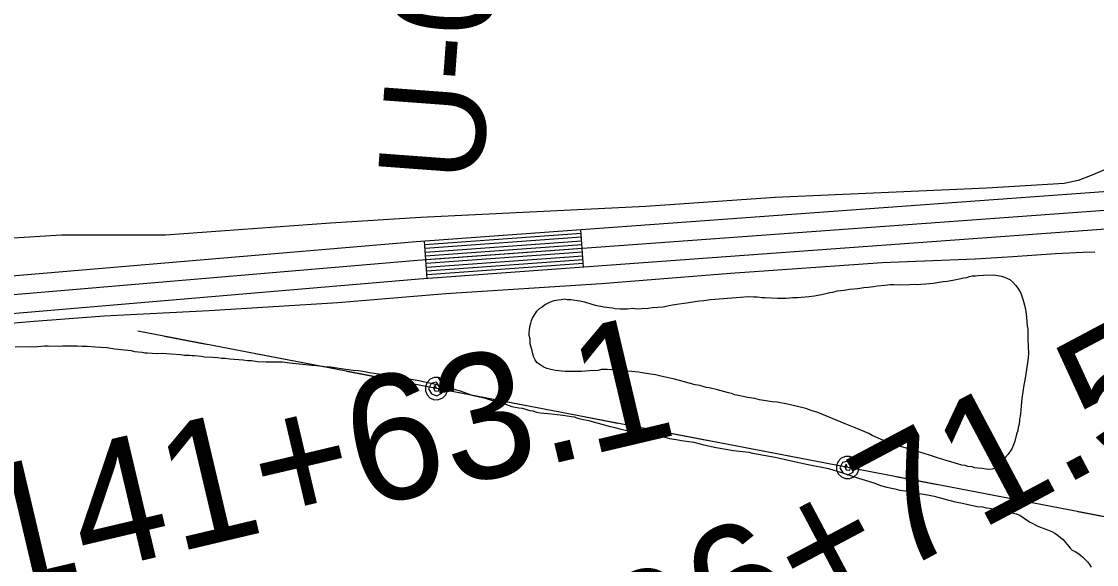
# Model space of a CAD drawing. Extents: x 3683402 to 3721514, y 487807 to 513565.
# Drawn here: x 3716057 to 3716914, y 506822 to 507255 of the extents above; entities that cross this region are included whole.
import ezdxf

# ---------------------------------------------------------------- set-up
doc = ezdxf.new("R2010")
doc.units = 0
for name, color, linetype in [('V-RIVR-RANG-IDEN', 7, 'Continuous'), ('V-ROAD-CNTR', 7, 'Continuous'), ('V-SITE-VEGE', 7, 'Continuous'), ('V-SURV-IDEN', 7, 'Continuous'), ('V-TOPO-SHOR', 7, 'Continuous'), ('V-UTIL-LINE', 7, 'Continuous')]:
    doc.layers.add(name, color=color, linetype=linetype)

msp = doc.modelspace()

# ---------------------------------------------------------------- linework, layer by layer
at = {"layer": 'V-ROAD-CNTR'}
for p, q in [((3716505.3, 507059.31), (3716503.12, 507089.23)), ((3716380.63, 507050.23), (3716378.45, 507080.15))]:
    msp.add_line(p, q, dxfattribs=at)
for points in [[(3717052.7, 507124.88), (3716920.17, 507119.59), (3716371.72, 507079.66), (3716017.57, 507049.45)], [(3718411.84, 506909.46), (3718099.97, 506955.22), (3717308.04, 507087.85), (3717209.77, 507103.91), (3717186.11, 507107.88), (3717168.01, 507108.73), (3717152.5, 507109.73), (3717136.72, 507110.47), (3717118.6, 507111.07), (3717095.31, 507111.92), (3717069.58, 507110.54), (3716921.01, 507104.61), (3716372.9, 507064.71), (3716019.16, 507034.53)], [(3718409.67, 506894.62), (3718097.64, 506940.4), (3717305.6, 507073.05), (3717207.32, 507089.11), (3717184.51, 507092.94), (3717167.17, 507093.76), (3717151.66, 507094.75), (3717136.12, 507095.49), (3717118.08, 507096.08), (3717095.44, 507096.9), (3717070.28, 507095.56), (3716921.86, 507089.63), (3716374.08, 507049.75), (3716020.76, 507019.61)], [(3716503.34, 507086.23), (3716378.67, 507077.16)], [(3716503.55, 507083.24), (3716378.88, 507074.17)], [(3716503.77, 507080.25), (3716379.1, 507071.17)], [(3716503.99, 507077.26), (3716379.32, 507068.18)], [(3716504.21, 507074.27), (3716379.54, 507065.19)], [(3716504.42, 507071.27), (3716379.76, 507062.2)], [(3716504.64, 507068.28), (3716379.97, 507059.21)], [(3716504.86, 507065.29), (3716380.19, 507056.21)], [(3716505.08, 507062.3), (3716380.41, 507053.22)]]:
    msp.add_lwpolyline(points, dxfattribs=at)
at = {"layer": 'V-SITE-VEGE'}
for p, q in [((3716924.53, 507138.66), (3716911.66, 507133.07)), ((3716899.98, 507128.42), (3716888.65, 507126.11)), ((3716911.66, 507133.07), (3716899.98, 507128.42)), ((3716826.96, 507122.31), (3716658.14, 507114.96)), ((3716888.65, 507126.11), (3716826.96, 507122.31)), ((3716658.14, 507114.96), (3716554.91, 507107.69)), ((3716554.91, 507107.69), (3716375.48, 507098.97)), ((3716303.37, 507094.4), (3716171.87, 507085.01)), ((3716375.48, 507098.97), (3716303.37, 507094.4)), ((3716088.72, 507085.04), (3716007.86, 507079.86)), ((3716171.87, 507085.01), (3716088.72, 507085.04))]:
    msp.add_line(p, q, dxfattribs=at)
for points in [[(3716752.86, 507045.56), (3716757.04, 507045.4), (3716765.17, 507045.53), (3716769.12, 507045.83), (3716771.44, 507045.64), (3716774.22, 507045.91), (3716778.4, 507045.98), (3716784.2, 507046.54), (3716792.08, 507047.83), (3716795.33, 507048.12), (3716799.96, 507048.89), (3716802.51, 507049.4), (3716805.05, 507050.14), (3716808.75, 507050.89), (3716811.08, 507051.16), (3716813.16, 507051.89), (3716815.23, 507052.39), (3716818.02, 507052.44), (3716820.11, 507052.71), (3716824.29, 507053.01), (3716832.18, 507053.14), (3716838.7, 507052.31), (3716841.04, 507051.42), (3716845.25, 507049.4), (3716847.61, 507047.35), (3716850.2, 507044.83), (3716852.34, 507041.85), (3716854.02, 507038.62), (3716855.73, 507033.77), (3716857.46, 507027.3), (3716858.48, 507021.74), (3716858.52, 507019.42), (3716859.09, 507012.69), (3716859.6, 507009.91), (3716859.73, 507002.02), (3716860.06, 506995.98), (3716860.15, 506990.64), (3716859.98, 506987.15), (3716859.34, 506983.19), (3716858.94, 506979.7), (3716858.51, 506977.6), (3716858.09, 506974.34), (3716857.25, 506969.22), (3716856.39, 506965.26), (3716855.78, 506959.9), (3716854.94, 506954.55), (3716854.33, 506948.73), (3716853.97, 506942.45), (3716853.12, 506937.56), (3716852.71, 506934.07), (3716852.06, 506931.5), (3716851.64, 506928.94), (3716850.75, 506926.14), (3716849.22, 506920.54), (3716848.33, 506917.73), (3716847, 506914.46), (3716844.04, 506910.23), (3716842, 506907.64), (3716840.4, 506905.76), (3716837.89, 506903.16), (3716836.07, 506900.81), (3716833.54, 506898.91), (3716831.23, 506898.17), (3716828.68, 506897.9), (3716826.59, 506898.1), (3716823.09, 506898.74), (3716819.84, 506898.92), (3716817.51, 506899.34), (3716815.41, 506900), (3716811.92, 506900.41), (3716809.58, 506901.07), (3716807.02, 506901.49), (3716803.52, 506902.36), (3716800.95, 506903.25), (3716794.65, 506905.01), (3716787.64, 506907.22), (3716781.34, 506909.44), (3716770.83, 506912.52), (3716766.62, 506914.07), (3716763.59, 506914.72), (3716756.36, 506916.92), (3716753.09, 506918.03), (3716750.28, 506919.15), (3716745.61, 506920.7), (3716742.8, 506921.82), (3716739.76, 506923.16), (3716735.55, 506925.18), (3716732.73, 506926.76), (3716729.69, 506928.1), (3716725.02, 506929.89), (3716721.98, 506931.23), (3716714.02, 506934.35), (3716707.71, 506937.04), (3716699.76, 506940.16), (3716696.72, 506941.5), (3716692.27, 506943.29), (3716686.9, 506945.06), (3716682.69, 506946.62), (3716674.77, 506948.35), (3716668, 506950.09), (3716659.85, 506951.59)], [(3716602.97, 506963.43), (3716598.07, 506964.98), (3716594.34, 506965.61), (3716584.77, 506968.24), (3716577.78, 506969.99), (3716566.82, 506972.36), (3716562.62, 506973.46), (3716555.17, 506974.5), (3716552.14, 506975.15), (3716549.11, 506975.56), (3716543.76, 506976.17), (3716540.5, 506976.35), (3716537.24, 506976.99), (3716532.82, 506977.38), (3716530.26, 506977.8), (3716527.71, 506977.53), (3716524.22, 506977.71), (3716519.58, 506977.63), (3716516.57, 506976.89), (3716510.07, 506976.78), (3716503.57, 506976.21), (3716490.56, 506975.99), (3716482.88, 506977.03), (3716478.22, 506977.88), (3716476.12, 506978.55), (3716473.08, 506979.89), (3716469.79, 506981.93), (3716468.15, 506983.29), (3716466.72, 506985.36), (3716465.52, 506987.66), (3716464.78, 506990.21), (3716464.28, 506992.52), (3716462.79, 506998.07), (3716462.73, 507002.25), (3716461.98, 507004.8), (3716461.95, 507006.89), (3716462.15, 507009.21), (3716462.56, 507012.01), (3716463.22, 507014.57), (3716463.64, 507016.9), (3716464.54, 507018.78), (3716467.94, 507024.18), (3716470.23, 507026.3), (3716472.06, 507027.5), (3716474.13, 507029.39), (3716478.96, 507031.79), (3716481.97, 507032.77), (3716484.98, 507033.28), (3716487.3, 507033.55), (3716490.08, 507034.06), (3716492.18, 507033.63), (3716495.2, 507033.68), (3716502.42, 507032.64), (3716505.92, 507031.76), (3716511.98, 507029.78), (3716514.55, 507029.12), (3716521.54, 507027.61), (3716528.29, 507026.79), (3716530.63, 507026.36), (3716534.58, 507026.2), (3716537.6, 507026.24), (3716540.39, 507026.06), (3716544.79, 507026.6), (3716548.05, 507026.18), (3716551.53, 507026.47), (3716556.87, 507026.56), (3716560.35, 507027.08), (3716568.93, 507027.69), (3716572.18, 507028.44), (3716576.11, 507029.2), (3716581.67, 507029.99), (3716585.61, 507030.75), (3716597.89, 507032.58), (3716601.14, 507032.86), (3716606.47, 507033.65), (3716630.6, 507035.43), (3716636.63, 507035.99), (3716641.05, 507035.6), (3716643.84, 507035.65), (3716647.79, 507035.25), (3716650.12, 507035.29), (3716660.12, 507034.52), (3716666.85, 507034.63), (3716672.19, 507035.18), (3716675.9, 507035.25), (3716684.95, 507036.09), (3716689.59, 507036.63), (3716696.3, 507037.9), (3716701.85, 507039.15), (3716704.18, 507039.42), (3716707.87, 507040.41), (3716713.21, 507040.97), (3716717.38, 507041.73), (3716724.11, 507042.3), (3716728.74, 507043.08), (3716732.22, 507043.37), (3716736.62, 507043.9), (3716739.4, 507044.41), (3716745.67, 507044.98), (3716749.84, 507045.51), (3716752.86, 507045.56)], [(3716051.79, 506995.9), (3716063.87, 506996.1), (3716067.12, 506995.92), (3716075.24, 506996.52), (3716078.26, 506996.57), (3716086.86, 506996.24), (3716089.65, 506996.52), (3716101.26, 506996.71), (3716105.21, 506996.31), (3716109.4, 506996.38), (3716115.91, 506995.79), (3716120.33, 506995.63), (3716124.98, 506995.24), (3716131.5, 506994.18), (3716144.3, 506992.77), (3716147.1, 506992.12), (3716153.15, 506991.52), (3716155.25, 506991.09), (3716157.33, 506991.12), (3716165.01, 506990.55), (3716169.19, 506990.62), (3716175.93, 506990.27), (3716183.84, 506989.7), (3716186.87, 506989.28), (3716190.82, 506989.12), (3716192.91, 506988.92), (3716195.01, 506988.95), (3716200.59, 506988.35), (3716202.92, 506987.92), (3716209.2, 506987.56), (3716213.62, 506987.17), (3716216.41, 506986.75), (3716219.2, 506986.79), (3716223.16, 506986.16), (3716233.86, 506985.41), (3716237.12, 506985)], [(3716237.12, 506985), (3716240.37, 506984.82), (3716245.26, 506984.2), (3716252, 506983.84), (3716257.34, 506983.93), (3716261.06, 506983.76), (3716264.78, 506983.82), (3716271.06, 506983), (3716288.52, 506981.19), (3716292.24, 506981.02), (3716297.12, 506980.4), (3716300.39, 506979.76), (3716303.41, 506979.81), (3716308.53, 506978.96), (3716312.02, 506978.55), (3716321.57, 506977.09), (3716325.52, 506976.92), (3716329.25, 506976.51), (3716334.61, 506975.21), (3716338.1, 506974.8), (3716347.88, 506973.33), (3716351.84, 506972.93), (3716357.43, 506972.1), (3716360.92, 506971.46), (3716364.42, 506970.58), (3716372.58, 506969.09), (3716389.59, 506965.42), (3716398.46, 506963.24), (3716400.56, 506962.58), (3716402.9, 506961.69), (3716406.86, 506960.59), (3716416.21, 506957.26), (3716426, 506955.1), (3716429.27, 506953.99), (3716443.74, 506949.82), (3716447.95, 506948.26), (3716453.54, 506947.19), (3716456.34, 506946.77), (3716462.41, 506945.01), (3716464.73, 506944.81), (3716467.77, 506943.7), (3716470.57, 506943.05), (3716473.68, 506942.97)], [(3716659.85, 506951.59), (3716655.66, 506951.98), (3716645.65, 506953.44), (3716641.91, 506954.54), (3716636.32, 506955.38), (3716626.07, 506957.54), (3716623.26, 506958.65), (3716620.93, 506959.08), (3716612.06, 506961.49), (3716605.54, 506963.01), (3716602.97, 506963.43)], [(3716473.68, 506942.97), (3716476.94, 506942.55), (3716482.06, 506942.17), (3716488.81, 506941.35), (3716495.8, 506940.3), (3716497.89, 506939.87), (3716500.7, 506938.99), (3716503.96, 506938.11), (3716509.55, 506937.05), (3716512.12, 506936.16), (3716524.73, 506932.65), (3716530.32, 506931.35), (3716534.29, 506930.25), (3716540.82, 506928.73), (3716544.78, 506928.1), (3716548.73, 506927.7), (3716552.7, 506926.84), (3716558.29, 506926), (3716561.09, 506925.35), (3716570.17, 506923.64), (3716573.9, 506922.77), (3716579.26, 506921.93), (3716583.46, 506921.07), (3716593.23, 506919.6), (3716597.2, 506918.73), (3716601.17, 506917.64), (3716610.96, 506915.47), (3716624.93, 506913.15), (3716637.04, 506911.72), (3716640.07, 506910.84), (3716644.5, 506910.22), (3716658.24, 506907.89), (3716674.57, 506903.97), (3716684.36, 506901.81), (3716700.67, 506898.59), (3716711.88, 506895.29), (3716724.72, 506891.09), (3716729.86, 506889.31), (3716737.57, 506886.88), (3716742.24, 506885.1), (3716747.14, 506883.79), (3716753.67, 506882.5), (3716757.63, 506881.4), (3716761.83, 506880.78), (3716767.65, 506879.71), (3716771.38, 506878.84), (3716774.88, 506878.43), (3716779.53, 506877.58), (3716784.89, 506876.74), (3716796.56, 506873.45), (3716798.89, 506873.02), (3716801.69, 506872.14), (3716806.35, 506871.28), (3716819.18, 506868.47), (3716823.59, 506868.08), (3716826.39, 506867.2), (3716829.19, 506867.01), (3716840.84, 506864.88), (3716848.3, 506863.14), (3716850.4, 506862.48), (3716853.21, 506861.36), (3716859.31, 506857.28), (3716861.66, 506855.93), (3716867.75, 506852.78), (3716878.97, 506848.54), (3716881.31, 506847.19), (3716883.9, 506845.37), (3716886.02, 506843.32), (3716887.91, 506841.95), (3716889.56, 506839.89), (3716891.46, 506837.83), (3716893.59, 506835.08), (3716895.01, 506833.48), (3716897.34, 506832.35), (3716899.57, 506831.05), (3716901.7, 506829.57), (3716903.69, 506827.93), (3716905.56, 506826.14), (3716907.27, 506824.21), (3716908.83, 506822.14), (3716910.22, 506819.96)]]:
    msp.add_lwpolyline(points, dxfattribs=at)
at = {"layer": 'V-TOPO-SHOR'}
msp.add_lwpolyline([(3715361.79, 506841.12), (3715484.9, 506874.62), (3715629.04, 506915.37), (3715742.07, 506947.1), (3715846.08, 506976.61), (3715916.33, 506995.92), (3715941.52, 507001.39), (3715972.47, 507006.49), (3716012.15, 507011.51), (3716063.56, 507016.03), (3716122.79, 507020.67), (3716206.62, 507024.8), (3716309.26, 507031.08), (3716395.56, 507038.47), (3716519.56, 507046.24), (3716622.4, 507054.59), (3716743.62, 507063.01), (3716817.59, 507066.06), (3716847.67, 507067.93), (3716881.87, 507070.33), (3716903.92, 507071.38), (3716913.12, 507071.53)], dxfattribs=at)
at = {"layer": 'V-UTIL-LINE'}
for points in [[(3719195.42, 506422.43), (3718787.04, 506508.09), (3717023.76, 506840.36), (3716149.85, 507008.2)], [(3716204.32, 506997.73), (3716170.93, 507004.15)], [(3716276.99, 506983.78), (3716243.6, 506990.19)], [(3716349.66, 506969.82), (3716316.27, 506976.23)], [(3716387.96, 506962.47), (3716386.8, 506965.1), (3716385.6, 506963.11), (3716386.77, 506960.62), (3716389.69, 506960.39), (3716390.49, 506963.7), (3716387.95, 506967.64), (3716383.81, 506966.62), (3716381.65, 506962.27), (3716384.03, 506958.35), (3716388.13, 506956.58), (3716392.36, 506958.89), (3716393.72, 506964.23), (3716389.66, 506971.3), (3716386.15, 506971.28), (3716382.91, 506969.92), (3716380.45, 506967.42), (3716379.12, 506964.16), (3716379.15, 506960.65), (3716380.51, 506957.42), (3716383.01, 506954.95), (3716386.27, 506953.63), (3716389.78, 506953.65), (3716393.01, 506955.02), (3716395.48, 506957.51), (3716396.8, 506960.77), (3716396.78, 506964.28), (3716395.41, 506967.51), (3716392.91, 506969.98), (3716389.66, 506971.3)], [(3716459.65, 506948.7), (3716426.26, 506955.11)], [(3716532.33, 506934.74), (3716498.94, 506941.15)], [(3716605, 506920.78), (3716571.61, 506927.2)], [(3716677.67, 506906.83), (3716644.28, 506913.24)], [(3716715.97, 506899.47), (3716714.81, 506902.1), (3716713.6, 506900.11), (3716714.77, 506897.63), (3716717.69, 506897.4), (3716718.49, 506900.7), (3716715.96, 506904.64), (3716711.81, 506903.63), (3716709.66, 506899.27), (3716712.03, 506895.36), (3716716.14, 506893.58), (3716720.37, 506895.9), (3716721.72, 506901.23), (3716717.67, 506908.31), (3716714.15, 506908.29), (3716710.92, 506906.92), (3716708.45, 506904.42), (3716707.13, 506901.17), (3716707.15, 506897.66), (3716708.52, 506894.42), (3716711.02, 506891.95), (3716714.27, 506890.63), (3716717.78, 506890.65), (3716721.02, 506892.02), (3716723.48, 506894.52), (3716724.81, 506897.77), (3716724.78, 506901.28), (3716723.42, 506904.52), (3716720.92, 506906.99), (3716717.67, 506908.31)], [(3716787.66, 506885.7), (3716754.27, 506892.11)], [(3716860.33, 506871.74), (3716826.94, 506878.16)], [(3716933, 506857.79), (3716899.61, 506864.2)]]:
    msp.add_lwpolyline(points, dxfattribs=at)

# ---------------------------------------------------------------- texts
at = {"layer": 'V-RIVR-RANG-IDEN'}
msp.add_text('U-030', height=83, rotation=85.76233, dxfattribs=at).set_placement((3716423.86, 507125.22))
at = {"layer": 'V-SURV-IDEN'}
for s, rotation, p in [('141+63.1', 13.27208, (3716035.7, 506797.53)), ('136+71.5', 27.95368, (3716489.43, 506672.97))]:
    msp.add_text(s, height=100, rotation=rotation, dxfattribs=at).set_placement(p)

doc.saveas('drawing.dxf')
